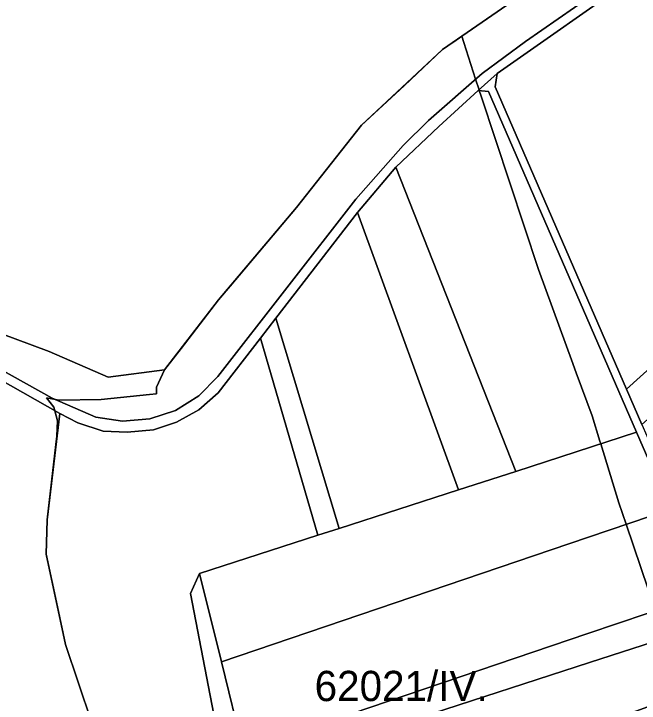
# Model space of a CAD drawing. Extents: x -521939 to -516426, y -1197857 to -1189551.
# Drawn here: x -518736 to -518425.7, y -1194538.7 to -1194197 of the extents above; entities that cross this region are included whole.
import ezdxf

# ---------------------------------------------------------------- set-up
doc = ezdxf.new("R2010")
doc.units = 0
for name, color, linetype in [('95560013', 7, 'Continuous'), ('95610013', 7, 'Continuous'), ('95630013', 7, 'Continuous'), ('95640013', 7, 'Continuous'), ('95660013', 7, 'Continuous')]:
    doc.layers.add(name, color=color, linetype=linetype)

msp = doc.modelspace()

# ---------------------------------------------------------------- linework, layer by layer
at = {"layer": '95560013'}
for points in [[(-518421.43, -1194173.75), (-518357.33, -1194315.71), (-518431.93, -1194382.99), (-518497.08, -1194233.14), (-518496.1, -1194226.49), (-518427.2, -1194178.07)], [(-518242.21, -1194211.87), (-518231.29, -1194230.12), (-518289.29, -1194281.3), (-518424.34, -1194400.47), (-518431.93, -1194382.99), (-518357.33, -1194315.71), (-518326.58, -1194287.97), (-518294.89, -1194259.39)], [(-518505.53, -1194235), (-518500.4, -1194235.54), (-518427.01, -1194404.32), (-518486.94, -1194423.82), (-518546.38, -1194272.96), (-518525.09, -1194252.86)], [(-518486.94, -1194423.82), (-518515.37, -1194432.95), (-518565.48, -1194295.54), (-518546.38, -1194272.96)], [(-518565.48, -1194295.54), (-518515.37, -1194432.95), (-518574.48, -1194452.03), (-518605.97, -1194347.8)], [(-518574.48, -1194452.03), (-518585.19, -1194455.48), (-518613.59, -1194357.67), (-518605.97, -1194347.8)], [(-518574.48, -1194452.03), (-518515.37, -1194432.95), (-518486.94, -1194423.82), (-518427.01, -1194404.32), (-518410.36, -1194442.61), (-518460.61, -1194459.67), (-518632.98, -1194518.19), (-518643.9, -1194474.45), (-518585.19, -1194455.48)], [(-518410.36, -1194442.61), (-518392.22, -1194484.25), (-518451.13, -1194504.23), (-518622.14, -1194562.23), (-518632.98, -1194518.19), (-518460.61, -1194459.67)], [(-518622.14, -1194562.23), (-518451.13, -1194504.23), (-518392.22, -1194484.25), (-518386.35, -1194497.79), (-518450.38, -1194518.57), (-518619.36, -1194573.41)], [(-518373.59, -1194527.14), (-518419.54, -1194539.87), (-518447.07, -1194549.8), (-518506.27, -1194566.99), (-518523.18, -1194571.3), (-518592.86, -1194603.17), (-518609.4, -1194606.14), (-518612.69, -1194600.31), (-518619.36, -1194573.41), (-518450.38, -1194518.57), (-518386.35, -1194497.79)]]:
    msp.add_lwpolyline(points, close=True, dxfattribs=at)
at = {"layer": '95610013'}
msp.add_lwpolyline([(-518697.48, -1194547.94), (-518710.33, -1194509.64), (-518719.92, -1194464.77), (-518719.42, -1194447.81), (-518713.15, -1194395.12), (-518704.16, -1194399.65), (-518691.62, -1194403.86), (-518679.67, -1194404.43), (-518666.66, -1194403.24), (-518655.26, -1194399.4), (-518644.16, -1194393.22), (-518634.54, -1194384.93), (-518613.59, -1194357.67), (-518585.19, -1194455.48), (-518643.9, -1194474.45), (-518648.33, -1194484.39), (-518635.96, -1194548.55)], dxfattribs=at)
at = {"layer": '95630013'}
msp.add_lwpolyline([(-518483.93, -1194187.46), (-518523.23, -1194214.71), (-518563.39, -1194252.1), (-518595.65, -1194293.01), (-518634.33, -1194338.71), (-518661.16, -1194373.51), (-518689.13, -1194377.12), (-518718.32, -1194364.43), (-518750.93, -1194352.24), (-518779.83, -1194321.26), (-518814.85, -1194295.64), (-518831.78, -1194276.92), (-518843.09, -1194277.49), (-518855.61, -1194277.58), (-518795.25, -1194195.41)], dxfattribs=at)
at = {"layer": '95640013'}
for points in [[(-518827.82, -1194325.64), (-518716.88, -1194387.49), (-518695.28, -1194396.89), (-518681.94, -1194398.95), (-518668.49, -1194397.81), (-518655.68, -1194393.54), (-518644.23, -1194386.38), (-518634.76, -1194376.7), (-518566.27, -1194288.86), (-518542.85, -1194262.27), (-518530.28, -1194249.78), (-518503.56, -1194226.5), (-518482.17, -1194210.72), (-518433.41, -1194176.9)], [(-518433.41, -1194176.9), (-518482.17, -1194210.72), (-518503.56, -1194226.5), (-518530.28, -1194249.78), (-518542.85, -1194262.27), (-518566.27, -1194288.86), (-518634.76, -1194376.7), (-518644.23, -1194386.38), (-518655.68, -1194393.54), (-518668.49, -1194397.81), (-518681.94, -1194398.95), (-518695.28, -1194396.89), (-518716.88, -1194387.49), (-518827.82, -1194325.64)], [(-518427.2, -1194178.07), (-518496.1, -1194226.49), (-518505.53, -1194235), (-518525.09, -1194252.86), (-518546.38, -1194272.96), (-518565.48, -1194295.54), (-518605.97, -1194347.8), (-518613.59, -1194357.67), (-518634.54, -1194384.93), (-518644.16, -1194393.22), (-518655.26, -1194399.4), (-518666.66, -1194403.24), (-518679.67, -1194404.43), (-518691.62, -1194403.86), (-518704.16, -1194399.65), (-518713.15, -1194395.12), (-518768.4, -1194363.91)], [(-518750.93, -1194352.24), (-518718.32, -1194364.43), (-518689.13, -1194377.12), (-518661.16, -1194373.51), (-518634.33, -1194338.71), (-518595.65, -1194293.01), (-518563.39, -1194252.1), (-518523.23, -1194214.71), (-518483.93, -1194187.46)], [(-518398.68, -1194543), (-518498.27, -1194579.14), (-518664.63, -1194639.51), (-518670.02, -1194641.47), (-518673.12, -1194633.99), (-518667.97, -1194632.81), (-518626.4, -1194614.29), (-518619.89, -1194610.13), (-518635.85, -1194562), (-518635.96, -1194548.55), (-518648.33, -1194484.39), (-518643.9, -1194474.45), (-518632.98, -1194518.19), (-518622.14, -1194562.23), (-518619.36, -1194573.41), (-518612.69, -1194600.31), (-518609.4, -1194606.14), (-518592.86, -1194603.17), (-518523.18, -1194571.3), (-518506.27, -1194566.99), (-518447.07, -1194549.8), (-518419.54, -1194539.87)]]:
    msp.add_lwpolyline(points, dxfattribs=at)
for points in [[(-518505.53, -1194235), (-518496.1, -1194226.49), (-518497.08, -1194233.14), (-518431.93, -1194382.99), (-518424.34, -1194400.47), (-518416.98, -1194417.38), (-518400.42, -1194455.48), (-518370.07, -1194525.28), (-518364.14, -1194527.29), (-518375.95, -1194533.52), (-518373.59, -1194527.14), (-518386.35, -1194497.79), (-518392.22, -1194484.25), (-518410.36, -1194442.61), (-518427.01, -1194404.32), (-518500.4, -1194235.54)], [(-518719.92, -1194464.77), (-518710.33, -1194509.64), (-518697.48, -1194547.94), (-518691.92, -1194568.93), (-518684.82, -1194603.84), (-518677.75, -1194626.77), (-518673.12, -1194633.99), (-518670.02, -1194641.47), (-518729.32, -1194662.99), (-518735.68, -1194660.28), (-518749.75, -1194628.33), (-518778.85, -1194562.27), (-518784.67, -1194547.47), (-518789.28, -1194532.25), (-518792.66, -1194516.7), (-518794.77, -1194500.94), (-518795.17, -1194469.16), (-518789.82, -1194390.1), (-518787.62, -1194357.85), (-518785.49, -1194356.68), (-518774.24, -1194362.95), (-518768.4, -1194363.91), (-518713.15, -1194395.12), (-518719.42, -1194447.81)]]:
    msp.add_lwpolyline(points, close=True, dxfattribs=at)
at = {"layer": '95660013'}
for points in [[(-518483.93, -1194187.46), (-518513.73, -1194208.12), (-518517.68, -1194210.86), (-518520.57, -1194212.86), (-518523.23, -1194214.71), (-518542.26, -1194232.67), (-518563.39, -1194252.1), (-518595.65, -1194293.01), (-518628.67, -1194332.03), (-518634.33, -1194338.71), (-518652.96, -1194362.87), (-518661.16, -1194373.51), (-518665.2, -1194382.06), (-518665.11, -1194385.35), (-518668.64, -1194385.71), (-518692.54, -1194388.12), (-518713.58, -1194388.52), (-518715.26, -1194388.19), (-518719.66, -1194387.34), (-518716.1, -1194392.01), (-518715.64, -1194393.71), (-518714.26, -1194398.8), (-518714.57, -1194406.41), (-518715.05, -1194410.51), (-518719.42, -1194447.81), (-518719.92, -1194464.77), (-518714.33, -1194490.89), (-518710.33, -1194509.64), (-518697.48, -1194547.94)], [(-518417.54, -1194492.84), (-518432.15, -1194450.01), (-518435.79, -1194439.34), (-518444.8, -1194410.11), (-518445.19, -1194408.84), (-518449.09, -1194396.19), (-518456.89, -1194374.91), (-518459.23, -1194368.52), (-518461.75, -1194361.64), (-518475.68, -1194323.64), (-518504.14, -1194237.79), (-518505.03, -1194235.05), (-518505.16, -1194234.66), (-518506.86, -1194229.38), (-518512.74, -1194211.22), (-518513.73, -1194208.12), (-518483.93, -1194187.46)], [(-518697.48, -1194547.94), (-518710.33, -1194509.64), (-518714.33, -1194490.89), (-518719.92, -1194464.77), (-518719.42, -1194447.81), (-518715.05, -1194410.51), (-518714.57, -1194406.41), (-518714.26, -1194398.8), (-518715.64, -1194393.71), (-518716.1, -1194392.01), (-518719.66, -1194387.34), (-518715.26, -1194388.19), (-518713.58, -1194388.52), (-518692.54, -1194388.12), (-518668.64, -1194385.71), (-518665.11, -1194385.35), (-518665.2, -1194382.06), (-518661.16, -1194373.51), (-518652.96, -1194362.87), (-518634.33, -1194338.71), (-518628.67, -1194332.03), (-518595.65, -1194293.01), (-518563.39, -1194252.1), (-518542.26, -1194232.67), (-518523.23, -1194214.71), (-518520.57, -1194212.86), (-518517.68, -1194210.86), (-518513.73, -1194208.12), (-518512.74, -1194211.22), (-518506.86, -1194229.38), (-518505.16, -1194234.66), (-518505.03, -1194235.05), (-518504.14, -1194237.79), (-518475.68, -1194323.64), (-518461.75, -1194361.64), (-518459.23, -1194368.52), (-518456.89, -1194374.91), (-518449.09, -1194396.19), (-518445.19, -1194408.84), (-518444.8, -1194410.11), (-518435.79, -1194439.34), (-518432.15, -1194450.01), (-518417.54, -1194492.84)]]:
    msp.add_lwpolyline(points, dxfattribs=at)

# ---------------------------------------------------------------- texts
msp.add_text('62021/IV.', height=15, rotation=0, dxfattribs=at).set_placement((-518586.71, -1194537.66))

doc.saveas('drawing.dxf')
